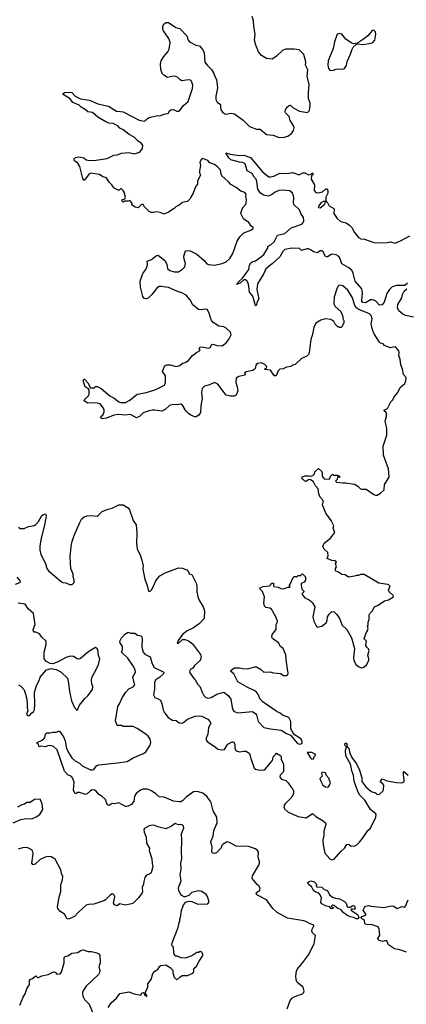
# Model space of a CAD drawing. Extents: x 2293878 to 2522763, y 823964 to 1006972.
# Tile 277 of 407: x 2412381 to 2416993, y 898819 to 910578. Entities that reach past the tile are written whole.
import ezdxf

# ---------------------------------------------------------------- set-up
doc = ezdxf.new("R2010")
doc.units = 0

msp = doc.modelspace()

# ---------------------------------------------------------------- linework, layer by layer
at = {"layer": '0CON20XD'}
for points in [[(2414415, 907232), (2414367, 907287), (2414316, 907316), (2414255, 907335), (2414155, 907378), (2414065, 907392), (2414045, 907390), (2414018, 907372), (2413959, 907295), (2413915, 907253), (2413895, 907246), (2413875, 907247), (2413863, 907253), (2413852, 907272), (2413821, 907385), (2413818, 907455), (2413852, 907548), (2413885, 907595), (2413903, 907635), (2413908, 907655), (2413904, 907695), (2413955, 907715), (2414015, 907762), (2414035, 907764), (2414115, 907697), (2414135, 907655), (2414143, 907605), (2414172, 907582), (2414225, 907568), (2414275, 907568), (2414325, 907599), (2414352, 907628), (2414361, 907665), (2414343, 907717), (2414338, 907755), (2414356, 907805), (2414365, 907816), (2414385, 907823), (2414415, 907817), (2414496, 907776), (2414584, 907704), (2414615, 907663), (2414635, 907654), (2414705, 907645), (2414795, 907667), (2414844, 907685), (2414889, 907725), (2414926, 907785), (2414974, 907935), (2415006, 907984), (2415055, 908034), (2415138, 908065), (2415168, 908085), (2415168, 908095), (2415144, 908114), (2415116, 908155), (2415051, 908201), (2415021, 908265), (2415023, 908285), (2415044, 908335), (2415085, 908380), (2415089, 908435), (2415079, 908465), (2415082, 908495), (2415069, 908515), (2415021, 908531), (2414964, 908575), (2414899, 908609), (2414873, 908643), (2414794, 908714), (2414784, 908735), (2414776, 908785), (2414745, 908818), (2414705, 908849), (2414650, 908870), (2414625, 908897), (2414565, 908922), (2414548, 908905), (2414532, 908875), (2414538, 908835), (2414528, 908775), (2414528, 908748), (2414538, 908725), (2414532, 908705), (2414502, 908655), (2414502, 908615), (2414479, 908581), (2414452, 908505), (2414422, 908458), (2414413, 908435), (2414385, 908407), (2414324, 908396), (2414285, 908362), (2414245, 908342), (2414225, 908323), (2414155, 908280), (2414105, 908257), (2414056, 908276), (2414015, 908283), (2413976, 908274), (2413950, 908275), (2413925, 908288), (2413870, 908345), (2413855, 908370), (2413835, 908370), (2413795, 908330), (2413758, 908338), (2413720, 908365), (2413722, 908385), (2413695, 908420), (2413675, 908410), (2413635, 908410), (2413615, 908400), (2413602, 908412), (2413600, 908425), (2413635, 908440), (2413645, 908460), (2413627, 908517), (2413615, 908540), (2413595, 908560), (2413585, 908560), (2413567, 908543), (2413555, 908542), (2413505, 908570), (2413482, 908605), (2413447, 908637), (2413415, 908690), (2413373, 908703), (2413335, 908730), (2413225, 908746), (2413212, 908738), (2413155, 908660), (2413145, 908660), (2413135, 908680), (2413099, 908825), (2413075, 908865), (2413035, 908892), (2413030, 908905), (2413032, 908915), (2413049, 908931), (2413085, 908940), (2413145, 908930), (2413175, 908906), (2413195, 908899), (2413266, 908896), (2413425, 908921), (2413505, 908960), (2413546, 908964), (2413597, 908983), (2413685, 908991), (2413745, 908977), (2413814, 908996), (2413845, 909038), (2413851, 909075), (2413835, 909100), (2413795, 909126), (2413745, 909177), (2413686, 909206), (2413615, 909262), (2413574, 909284), (2413551, 909311), (2413495, 909337), (2413445, 909341), (2413408, 909358), (2413314, 909414), (2413248, 909468), (2413195, 909477), (2413163, 909505), (2413115, 909534), (2413089, 909559), (2413015, 909591), (2412983, 909633), (2412900, 909685), (2412898, 909695), (2412915, 909707), (2412985, 909713), (2413005, 909707), (2413044, 909664), (2413105, 909634), (2413215, 909619), (2413315, 909573), (2413442, 909545), (2413535, 909487), (2413585, 909481), (2413615, 909479), (2413805, 909377), (2413865, 909367), (2413884, 909375), (2413905, 909400), (2413925, 909411), (2414025, 909434), (2414055, 909431), (2414105, 909451), (2414145, 909456), (2414155, 909463), (2414165, 909487), (2414185, 909500), (2414215, 909504), (2414255, 909484), (2414284, 909486), (2414337, 909553), (2414390, 909600), (2414444, 909755), (2414447, 909795), (2414432, 909842), (2414420, 909855), (2414395, 909861), (2414315, 909847), (2414295, 909858), (2414265, 909890), (2414245, 909900), (2414215, 909902), (2414145, 909889), (2414099, 909915), (2414083, 909935), (2414065, 909985), (2414061, 910045), (2414069, 910085), (2414102, 910138), (2414148, 910195), (2414163, 910225), (2414175, 910305), (2414160, 910355), (2414096, 910445), (2414089, 910465), (2414088, 910495), (2414095, 910522), (2414125, 910544), (2414156, 910546), (2414245, 910486), (2414291, 910471), (2414376, 910385), (2414390, 910335), (2414406, 910315), (2414482, 910272), (2414525, 910266), (2414563, 910223), (2414581, 910185), (2414592, 910072), (2414618, 910035), (2414668, 909985), (2414699, 909935), (2414715, 909890), (2414731, 909865), (2414743, 909765), (2414722, 909665), (2414722, 909625), (2414739, 909595), (2414777, 909565), (2414777, 909525), (2414780, 909505), (2414801, 909475), (2414835, 909448), (2414905, 909461), (2414944, 909454), (2415047, 909377), (2415122, 909302), (2415205, 909272), (2415249, 909269), (2415327, 909207), (2415405, 909199), (2415475, 909171), (2415535, 909174), (2415581, 909189), (2415625, 909219), (2415646, 909254), (2415654, 909285), (2415651, 909305), (2415609, 909375), (2415595, 909423), (2415554, 909465), (2415550, 909475), (2415554, 909505), (2415575, 909536), (2415595, 909552), (2415613, 909557), (2415644, 909524), (2415720, 909485), (2415815, 909468), (2415838, 909495), (2415848, 909555), (2415845, 909582), (2415826, 909636), (2415828, 909705), (2415836, 909805), (2415812, 909905), (2415818, 909978), (2415792, 910035), (2415796, 910075), (2415772, 910162), (2415715, 910218), (2415655, 910228), (2415552, 910228), (2415515, 910210), (2415445, 910141), (2415395, 910107), (2415325, 910116), (2415265, 910151), (2415231, 910195), (2415197, 910275), (2415184, 910335), (2415192, 910405), (2415174, 910495), (2415172, 910565), (2415156, 910615)], [(2416085, 909970), (2416125, 909974), (2416155, 909988), (2416195, 909991), (2416235, 909986), (2416255, 909996), (2416279, 910031), (2416290, 910080), (2416329, 910165), (2416348, 910225), (2416361, 910249), (2416395, 910280), (2416415, 910290), (2416475, 910280), (2416575, 910296), (2416596, 910305), (2416619, 910335), (2416630, 910405), (2416625, 910432), (2416605, 910452), (2416585, 910448), (2416534, 910386), (2416483, 910345), (2416412, 910298), (2416365, 910290), (2416335, 910300), (2416274, 910344), (2416225, 910406), (2416195, 910414), (2416170, 910405), (2416138, 910315), (2416122, 910235), (2416062, 910085), (2416056, 910036), (2416064, 909995), (2416085, 909970)], [(2417008, 907432), (2416978, 907402), (2416875, 907405), (2416824, 907386), (2416793, 907355), (2416763, 907307), (2416731, 907205), (2416706, 907174), (2416675, 907168), (2416625, 907219), (2416592, 907232), (2416565, 907231), (2416505, 907198), (2416475, 907200), (2416465, 907209), (2416462, 907225), (2416473, 907315), (2416464, 907365), (2416385, 907455), (2416361, 907551), (2416342, 907585), (2416310, 907615), (2416225, 907662), (2416199, 907735), (2416184, 907755), (2416155, 907771), (2416115, 907779), (2416097, 907773), (2416055, 907744), (2416044, 907744), (2416027, 907755), (2416005, 907802), (2415985, 907817), (2415965, 907816), (2415935, 907792), (2415885, 907806), (2415857, 907827), (2415825, 907841), (2415805, 907843), (2415745, 907822), (2415721, 907845), (2415629, 907851), (2415545, 907835), (2415521, 907809), (2415485, 907745), (2415395, 907664), (2415317, 907603), (2415295, 907546), (2415219, 907425), (2415212, 907355), (2415234, 907245), (2415211, 907199), (2415205, 907170), (2415195, 907162), (2415164, 907275), (2415121, 907325), (2415112, 907425), (2415091, 907461), (2415075, 907470), (2415055, 907470), (2415015, 907434), (2414970, 907415), (2414986, 907445), (2415038, 907492), (2415114, 907594), (2415123, 907645), (2415139, 907675), (2415155, 907688), (2415195, 907699), (2415265, 907748), (2415293, 907775), (2415336, 907844), (2415344, 907875), (2415380, 907895), (2415416, 907925), (2415456, 908004), (2415545, 908024), (2415619, 908091), (2415746, 908135), (2415763, 908155), (2415770, 908175), (2415767, 908215), (2415736, 908265), (2415719, 908309), (2415651, 908371), (2415647, 908395), (2415652, 908448), (2415649, 908475), (2415634, 908505), (2415605, 908535), (2415525, 908544), (2415473, 908537), (2415430, 908520), (2415385, 908485), (2415345, 908472), (2415292, 908482), (2415255, 908505), (2415223, 908553), (2415211, 908645), (2415202, 908672), (2415179, 908699), (2415155, 908743), (2415095, 908775), (2415072, 908855), (2415045, 908874), (2415003, 908877), (2414902, 908905), (2414875, 908930), (2414842, 908988), (2414893, 908973), (2415005, 908957), (2415055, 908962), (2415135, 908931), (2415280, 908760), (2415355, 908702), (2415375, 908700), (2415415, 908709), (2415485, 908747), (2415573, 908743), (2415635, 908753), (2415715, 908726), (2415761, 908749), (2415785, 908749), (2415825, 908727), (2415858, 908732), (2415865, 908750), (2415880, 908745), (2415880, 908725), (2415862, 908718), (2415860, 908675), (2415898, 908605), (2415895, 908540), (2415913, 908515), (2415940, 908510), (2415995, 908524), (2416035, 908560), (2416048, 908558), (2416057, 908535), (2416057, 908507), (2416035, 908460), (2416032, 908422), (2416042, 908402), (2416058, 908388), (2416073, 908355), (2416128, 908325), (2416132, 908315), (2416129, 908265), (2416170, 908205), (2416203, 908173), (2416225, 908163), (2416275, 908154), (2416316, 908126), (2416342, 908095), (2416375, 908035), (2416425, 907976), (2416452, 907962), (2416495, 907957), (2416605, 907919), (2416652, 907912), (2416765, 907916), (2416805, 907926), (2416855, 907910), (2416926, 907936), (2417035, 907998)], [(2415965, 908333), (2416022, 908375), (2416028, 908408), (2416005, 908408), (2415975, 908390), (2415942, 908345), (2415945, 908334), (2415965, 908333)], [(2414556, 902556), (2414578, 902505), (2414600, 902485), (2414625, 902474), (2414665, 902482), (2414735, 902524), (2414815, 902546), (2414868, 902508), (2414902, 902465), (2414915, 902365), (2414925, 902334), (2414939, 902315), (2414985, 902298), (2415157, 902317), (2415198, 902288), (2415207, 902275), (2415225, 902195), (2415295, 902126), (2415375, 902107), (2415502, 902092), (2415565, 902053), (2415614, 902034), (2415695, 901932), (2415725, 901926), (2415746, 901934), (2415753, 901945), (2415749, 901975), (2415733, 901995), (2415658, 902038), (2415625, 902094), (2415616, 902116), (2415615, 902198), (2415593, 902243), (2415515, 902272), (2415489, 902295), (2415452, 902312), (2415285, 902429), (2415246, 902466), (2415231, 902515), (2415208, 902548), (2415185, 902564), (2415096, 902606), (2414985, 902672), (2414936, 902766), (2414902, 902795), (2414905, 902810), (2414944, 902836), (2415003, 902837), (2415045, 902828), (2415104, 902826), (2415185, 902849), (2415205, 902849), (2415253, 902823), (2415295, 902786), (2415365, 902789), (2415408, 902778), (2415495, 902768), (2415525, 902747), (2415565, 902746), (2415581, 902755), (2415584, 902775), (2415566, 902906), (2415555, 902992), (2415525, 903070), (2415494, 903094), (2415467, 903137), (2415397, 903187), (2415388, 903205), (2415393, 903235), (2415441, 903295), (2415441, 903355), (2415458, 903385), (2415457, 903395), (2415438, 903448), (2415385, 903537), (2415365, 903551), (2415318, 903558), (2415302, 903572), (2415292, 903615), (2415302, 903685), (2415278, 903748), (2415252, 903775), (2415248, 903792), (2415285, 903808), (2415362, 903818), (2415380, 903835), (2415385, 903850), (2415408, 903848), (2415410, 903815), (2415415, 903810), (2415465, 903799), (2415495, 903784), (2415525, 903782), (2415585, 903800), (2415605, 903800), (2415610, 903805), (2415600, 903815), (2415600, 903825), (2415610, 903835), (2415644, 903916), (2415655, 903928), (2415677, 903927), (2415685, 903920), (2415705, 903940), (2415738, 903942), (2415742, 903958), (2415755, 903960), (2415790, 903925), (2415790, 903885), (2415775, 903860), (2415740, 903845), (2415738, 903825), (2415748, 903778), (2415772, 903755), (2415770, 903745), (2415750, 903725), (2415750, 903715), (2415785, 903673), (2415835, 903650), (2415854, 903634), (2415874, 903614), (2415903, 903565), (2415878, 903448), (2415890, 903395), (2415918, 903338), (2415932, 903325), (2415985, 903336), (2416040, 903380), (2416051, 903405), (2416054, 903445), (2416072, 903478), (2416105, 903512), (2416135, 903508), (2416164, 903474), (2416196, 903426), (2416229, 903345), (2416286, 903295), (2416340, 903195), (2416377, 903067), (2416363, 902957), (2416366, 902925), (2416394, 902874), (2416422, 902852), (2416455, 902839), (2416485, 902846), (2416520, 902875), (2416547, 902925), (2416547, 902945), (2416533, 902987), (2416550, 903045), (2416542, 903065), (2416522, 903085), (2416512, 903105), (2416518, 903155), (2416492, 903185), (2416513, 903255), (2416525, 903270), (2416537, 903307), (2416530, 903335), (2416538, 903345), (2416538, 903382), (2416552, 903415), (2416551, 903469), (2416558, 903485), (2416588, 903515), (2416614, 903566), (2416656, 903584), (2416733, 903637), (2416782, 903648), (2416840, 903685), (2416835, 903700), (2416790, 903745), (2416783, 903763), (2416800, 903815), (2416775, 903832), (2416665, 903848), (2416492, 903952), (2416448, 903952), (2416425, 903942), (2416395, 903942), (2416376, 903934), (2416305, 903922), (2416265, 903950), (2416223, 903953), (2416185, 903980), (2416150, 903995), (2416148, 904022), (2416160, 904045), (2416150, 904085), (2416162, 904105), (2416140, 904115), (2416105, 904119), (2416050, 904145), (2416062, 904175), (2416058, 904215), (2416012, 904255), (2415998, 904285), (2416015, 904328), (2416088, 904385), (2416142, 904455), (2416122, 904505), (2416128, 904535), (2416098, 904595), (2416033, 904685), (2415992, 904785), (2416003, 904815), (2416001, 904835), (2415966, 904876), (2415950, 904915), (2415941, 904975), (2415911, 905011), (2415887, 905057), (2415845, 905086), (2415825, 905083), (2415796, 905064), (2415785, 905066), (2415754, 905095), (2415749, 905105), (2415755, 905120), (2415785, 905129), (2415835, 905132), (2415855, 905128), (2415877, 905133), (2415900, 905155), (2415902, 905178), (2415945, 905220), (2415980, 905185), (2415988, 905165), (2415990, 905125), (2416013, 905093), (2416078, 905092), (2416090, 905125), (2416115, 905150), (2416125, 905140), (2416175, 905140), (2416185, 905130), (2416198, 905128), (2416200, 905115), (2416195, 905110), (2416185, 905120), (2416172, 905118), (2416170, 905085), (2416150, 905065), (2416160, 905055), (2416235, 905046), (2416268, 905048), (2416375, 905032), (2416415, 905007), (2416448, 904975), (2416465, 904970), (2416515, 904971), (2416605, 904906), (2416625, 904899), (2416645, 904900), (2416685, 904923), (2416728, 904962), (2416733, 905025), (2416790, 905115), (2416783, 905213), (2416738, 905332), (2416723, 905377), (2416717, 905485), (2416760, 905615), (2416760, 905695), (2416740, 905785), (2416757, 905845), (2416758, 905875), (2416755, 905888), (2416730, 905905), (2416730, 905915), (2416768, 905935), (2416808, 906015), (2416833, 906037), (2416848, 906072), (2416892, 906125), (2416922, 906185), (2416978, 906235), (2416990, 906265), (2416992, 906305), (2416962, 906342), (2416950, 906405), (2416930, 906455), (2416921, 906525), (2416906, 906565), (2416910, 906605), (2416905, 906622), (2416865, 906670), (2416800, 906660), (2416735, 906687), (2416716, 906706), (2416686, 906716), (2416675, 906728), (2416610, 906825), (2416590, 906875), (2416574, 906945), (2416585, 907005), (2416575, 907045), (2416556, 907065), (2416426, 907116), (2416403, 907133), (2416381, 907165), (2416353, 907255), (2416295, 907346), (2416235, 907401), (2416205, 907409), (2416190, 907405), (2416177, 907393), (2416163, 907365), (2416133, 907265), (2416128, 907185), (2416145, 907154), (2416211, 907095), (2416237, 907035), (2416238, 907008), (2416250, 906985), (2416250, 906955), (2416240, 906945), (2416230, 906915), (2416215, 906900), (2416195, 906900), (2416185, 906910), (2416175, 906910), (2416145, 906940), (2416130, 906975), (2416095, 906996), (2416025, 907007), (2415975, 906990), (2415915, 906953), (2415890, 906900), (2415872, 906808), (2415855, 906760), (2415834, 906605), (2415825, 906578), (2415808, 906558), (2415745, 906530), (2415668, 906462), (2415638, 906452), (2415615, 906436), (2415565, 906428), (2415525, 906409), (2415485, 906403), (2415466, 906385), (2415445, 906333), (2415428, 906322), (2415414, 906334), (2415375, 906394), (2415315, 906399), (2415302, 906405), (2415325, 906422), (2415328, 906435), (2415305, 906462), (2415265, 906479), (2415215, 906472), (2415197, 906453), (2415189, 906411), (2415180, 906400), (2415161, 906389), (2415085, 906371), (2415063, 906355), (2415070, 906345), (2415067, 906333), (2414995, 906318), (2414963, 906297), (2414959, 906245), (2414977, 906195), (2414982, 906145), (2414962, 906095), (2414939, 906081), (2414895, 906081), (2414845, 906093), (2414745, 906227), (2414705, 906247), (2414645, 906218), (2414588, 906202), (2414557, 906173), (2414551, 906125), (2414558, 906055), (2414543, 905965), (2414539, 905885), (2414520, 905855), (2414477, 905833), (2414425, 905853), (2414394, 905874), (2414365, 905905), (2414323, 905973), (2414305, 905987), (2414295, 905987), (2414265, 905977), (2414215, 905981), (2414168, 905972), (2414118, 905922), (2414078, 905902), (2413995, 905916), (2413964, 905916), (2413925, 905906), (2413855, 905883), (2413809, 905841), (2413775, 905824), (2413705, 905864), (2413635, 905856), (2413565, 905864), (2413505, 905853), (2413415, 905819), (2413365, 905813), (2413348, 905825), (2413355, 905842), (2413374, 905856), (2413388, 905895), (2413389, 905915), (2413380, 905940), (2413342, 905992), (2413285, 906004), (2413195, 905998), (2413150, 906025), (2413157, 906045), (2413197, 906083), (2413210, 906105), (2413212, 906155), (2413200, 906175), (2413162, 906195), (2413139, 906265), (2413145, 906285), (2413155, 906284), (2413195, 906242), (2413212, 906215), (2413222, 906182), (2413275, 906180), (2413282, 906198), (2413305, 906198), (2413352, 906172), (2413456, 906085), (2413508, 906058), (2413565, 906014), (2413585, 906008), (2413645, 906008), (2413695, 906033), (2413783, 906105), (2413895, 906127), (2414005, 906161), (2414109, 906215), (2414120, 906245), (2414119, 906325), (2414086, 906375), (2414105, 906430), (2414114, 906446), (2414135, 906456), (2414175, 906458), (2414248, 906438), (2414293, 906447), (2414324, 906476), (2414355, 906484), (2414395, 906508), (2414444, 906566), (2414491, 906605), (2414528, 906625), (2414533, 906635), (2414524, 906655), (2414535, 906668), (2414555, 906671), (2414635, 906655), (2414654, 906665), (2414672, 906698), (2414685, 906701), (2414735, 906687), (2414795, 906684), (2414845, 906718), (2414880, 906765), (2414906, 906815), (2414896, 906845), (2414843, 906893), (2414815, 906908), (2414759, 906919), (2414690, 906960), (2414666, 906995), (2414642, 907072), (2414616, 907116), (2414595, 907122), (2414545, 907113), (2414515, 907118), (2414445, 907171), (2414415, 907232)], [(2417080, 907025), (2416984, 907044), (2416952, 907062), (2416905, 907102), (2416888, 907135), (2416894, 907175), (2416941, 907255), (2416948, 907295), (2416967, 907335), (2417000, 907365)], [(2412366, 904516), (2412385, 904502), (2412435, 904501), (2412485, 904524), (2412555, 904539), (2412575, 904549), (2412605, 904584), (2412644, 904655), (2412665, 904670), (2412688, 904675), (2412696, 904656), (2412694, 904625), (2412674, 904525), (2412636, 904385), (2412621, 904295), (2412620, 904245), (2412635, 904190), (2412689, 904085), (2412706, 904025), (2412723, 903995), (2412875, 903868), (2412895, 903858), (2412932, 903852), (2412975, 903831), (2413008, 903832), (2413030, 903855), (2413033, 903885), (2413020, 903925), (2413019, 903955), (2412992, 904025), (2412982, 904165), (2412997, 904285), (2413004, 904336), (2413033, 904417), (2413097, 904575), (2413119, 904611), (2413151, 904639), (2413185, 904653), (2413235, 904658), (2413305, 904648), (2413319, 904655), (2413364, 904706), (2413435, 904734), (2413486, 904744), (2413566, 904786), (2413615, 904786), (2413675, 904750), (2413691, 904725), (2413735, 904598), (2413769, 904545), (2413780, 904445), (2413774, 904325), (2413784, 904255), (2413818, 904185), (2413838, 904125), (2413854, 904055), (2413852, 904015), (2413874, 903895), (2413902, 903822), (2413918, 903755), (2413935, 903750), (2413955, 903768), (2413979, 903811), (2414001, 903869), (2414024, 903905), (2414055, 903935), (2414115, 903971), (2414275, 904032), (2414325, 904026), (2414375, 904006), (2414394, 903985), (2414405, 903960), (2414435, 903952), (2414487, 903847), (2414494, 903816), (2414494, 903745), (2414511, 903675), (2414527, 903637), (2414570, 903565), (2414585, 903520), (2414584, 903426), (2414526, 903365), (2414456, 903315), (2414381, 903279), (2414322, 903235), (2414272, 903165), (2414260, 903130), (2414275, 903133), (2414324, 903176), (2414355, 903175), (2414395, 903160), (2414443, 903123), (2414537, 902995), (2414545, 902965), (2414534, 902925), (2414466, 902865), (2414447, 902835), (2414415, 902816), (2414407, 902785), (2414445, 902724), (2414475, 902694), (2414507, 902637), (2414535, 902611), (2414556, 902556)], [(2412332, 903838), (2412384, 903856), (2412390, 903865), (2412387, 903875), (2412352, 903922)], [(2412366, 902636), (2412395, 902620), (2412436, 902575), (2412461, 902485), (2412472, 902415), (2412471, 902361), (2412477, 902323), (2412464, 902286), (2412475, 902270), (2412495, 902268), (2412508, 902275), (2412525, 902300), (2412545, 902312), (2412556, 902335), (2412561, 902405), (2412557, 902543), (2412583, 902627), (2412613, 902685), (2412625, 902725), (2412703, 902815), (2412755, 902829), (2412815, 902816), (2412877, 902785), (2412952, 902715), (2412965, 902655), (2412974, 902554), (2413000, 902445), (2413035, 902362), (2413065, 902328), (2413095, 902390), (2413159, 902471), (2413195, 902503), (2413251, 902579), (2413253, 902613), (2413242, 902645), (2413238, 902695), (2413245, 902730), (2413294, 902816), (2413322, 902878), (2413338, 902945), (2413323, 902985), (2413312, 903055), (2413303, 903073), (2413285, 903080), (2413205, 903033), (2413105, 902948), (2413089, 902941), (2413065, 902943), (2413022, 902972), (2412988, 902978), (2412945, 902966), (2412830, 902905), (2412775, 902886), (2412745, 902888), (2412695, 902916), (2412675, 902950), (2412675, 903025), (2412696, 903115), (2412699, 903155), (2412644, 903204), (2412618, 903245), (2412575, 903263), (2412555, 903264), (2412544, 903274), (2412543, 903297), (2412564, 903355), (2412546, 903486), (2412484, 903544), (2412446, 903596), (2412365, 903610)], [(2413225, 901619), (2413245, 901618), (2413264, 901625), (2413299, 901665), (2413325, 901677), (2413549, 901701), (2413665, 901719), (2413735, 901763), (2413857, 901813), (2413885, 901835), (2413935, 901907), (2413946, 901945), (2413939, 901985), (2413915, 902022), (2413886, 902045), (2413784, 902114), (2413735, 902136), (2413615, 902138), (2413595, 902148), (2413545, 902150), (2413524, 902205), (2413551, 902375), (2413576, 902414), (2413602, 902478), (2413648, 902545), (2413685, 902588), (2413735, 902612), (2413753, 902635), (2413744, 902674), (2413732, 902728), (2413763, 902785), (2413759, 902815), (2413733, 902865), (2413672, 902952), (2413597, 903025), (2413609, 903055), (2413608, 903095), (2413581, 903131), (2413577, 903155), (2413595, 903197), (2413635, 903238), (2413675, 903263), (2413702, 903252), (2413755, 903253), (2413788, 903228), (2413825, 903220), (2413837, 903207), (2413842, 903185), (2413837, 903085), (2413856, 903025), (2413875, 903002), (2413938, 902968), (2413961, 902885), (2413985, 902842), (2414101, 902785), (2414095, 902767), (2414052, 902725), (2414005, 902694), (2413990, 902665), (2413990, 902585), (2413979, 902515), (2413995, 902483), (2414035, 902468), (2414063, 902453), (2414078, 902408), (2414091, 902335), (2414113, 902295), (2414154, 902245), (2414204, 902214), (2414248, 902208), (2414285, 902179), (2414325, 902178), (2414385, 902223), (2414475, 902260), (2414525, 902266), (2414555, 902262), (2414627, 902225), (2414654, 902194), (2414660, 902175), (2414632, 902125), (2414624, 902045), (2414604, 901996), (2414604, 901975), (2414622, 901952), (2414714, 901894), (2414745, 901866), (2414787, 901857), (2414825, 901863), (2414865, 901926), (2414915, 901953), (2414933, 901953), (2414946, 901925), (2414946, 901875), (2414965, 901848), (2415005, 901834), (2415055, 901844), (2415085, 901842), (2415121, 901815), (2415132, 901785), (2415138, 901755), (2415180, 901640), (2415195, 901629), (2415225, 901619), (2415295, 901617), (2415315, 901630), (2415393, 901727), (2415402, 901745), (2415404, 901776), (2415438, 901805), (2415445, 901820), (2415495, 901788), (2415502, 901775), (2415502, 901745), (2415528, 901685), (2415529, 901605), (2415525, 901592), (2415487, 901555), (2415485, 901530), (2415505, 901508), (2415555, 901490), (2415585, 901465), (2415617, 901415), (2415636, 901395), (2415646, 901366), (2415646, 901335), (2415627, 901293), (2415548, 901215), (2415536, 901195), (2415534, 901175), (2415542, 901155), (2415586, 901115), (2415705, 901061), (2415798, 901045), (2415875, 901096), (2415915, 901062), (2416002, 901012), (2416030, 900985), (2416032, 900965), (2416009, 900885), (2416011, 900835), (2415998, 900785), (2416001, 900725), (2416023, 900625), (2416080, 900555), (2416105, 900546), (2416135, 900554), (2416212, 900645), (2416258, 900685), (2416285, 900726), (2416305, 900731), (2416335, 900709), (2416378, 900712), (2416404, 900725), (2416434, 900755), (2416480, 900810), (2416533, 900895), (2416568, 900922), (2416631, 901055), (2416634, 901084), (2416628, 901098), (2416595, 901120), (2416567, 901147), (2416500, 901255), (2416435, 901322), (2416412, 901372), (2416373, 901485), (2416364, 901555), (2416347, 901595), (2416326, 901685), (2416271, 901785), (2416269, 901855), (2416280, 901895), (2416261, 901915), (2416265, 901938), (2416275, 901937), (2416284, 901925), (2416288, 901895), (2416307, 901877), (2416318, 901818), (2416342, 901765), (2416400, 901690), (2416437, 901617), (2416462, 901525), (2416465, 901480), (2416512, 901415), (2416575, 901359), (2416625, 901343), (2416645, 901329), (2416664, 901326), (2416678, 901332), (2416712, 901365), (2416722, 901385), (2416727, 901435), (2416715, 901452), (2416682, 901475), (2416705, 901510), (2416765, 901486), (2416875, 901467), (2416935, 901464), (2416968, 901475), (2416970, 901495), (2416960, 901565), (2416960, 901595), (2416965, 901600), (2417016, 901556)], [(2415573, 898765), (2415607, 898865), (2415634, 898896), (2415665, 898912), (2415755, 898943), (2415771, 898959), (2415776, 898974), (2415764, 899024), (2415707, 899067), (2415689, 899089), (2415679, 899115), (2415674, 899156), (2415683, 899215), (2415695, 899242), (2415748, 899302), (2415831, 899415), (2415894, 899545), (2415909, 899639), (2415874, 899674), (2415868, 899695), (2415869, 899715), (2415892, 899755), (2415892, 899765), (2415845, 899780), (2415803, 899805), (2415772, 899815), (2415575, 899849), (2415452, 899915), (2415400, 899965), (2415325, 900065), (2415211, 900125), (2415204, 900145), (2415208, 900155), (2415245, 900181), (2415249, 900205), (2415236, 900235), (2415215, 900251), (2415155, 900323), (2415159, 900355), (2415235, 900481), (2415243, 900505), (2415243, 900525), (2415226, 900575), (2415230, 900635), (2415219, 900655), (2415195, 900674), (2415110, 900705), (2414965, 900708), (2414885, 900751), (2414855, 900759), (2414807, 900733), (2414794, 900715), (2414785, 900687), (2414731, 900629), (2414705, 900620), (2414685, 900622), (2414674, 900634), (2414678, 900695), (2414660, 900765), (2414689, 900825), (2414696, 900895), (2414736, 900985), (2414734, 901055), (2414688, 901128), (2414666, 901225), (2414655, 901248), (2414612, 901302), (2414565, 901341), (2414513, 901357), (2414475, 901361), (2414455, 901357), (2414372, 901298), (2414325, 901248), (2414305, 901239), (2414285, 901239), (2414215, 901243), (2414105, 901294), (2414045, 901298), (2414004, 901334), (2413955, 901367), (2413905, 901387), (2413851, 901389), (2413823, 901377), (2413772, 901338), (2413752, 901305), (2413743, 901245), (2413715, 901206), (2413675, 901184), (2413655, 901180), (2413642, 901182), (2413565, 901227), (2413515, 901213), (2413485, 901218), (2413450, 901195), (2413435, 901198), (2413426, 901206), (2413406, 901265), (2413365, 901300), (2413325, 901325), (2413295, 901365), (2413275, 901378), (2413245, 901379), (2413225, 901370), (2413185, 901334), (2413165, 901323), (2413095, 901347), (2413075, 901348), (2413055, 901338), (2413042, 901332), (2413024, 901375), (2413030, 901470), (2413013, 901523), (2412998, 901538), (2412955, 901561), (2412914, 901605), (2412830, 901860), (2412786, 901896), (2412745, 901908), (2412715, 901906), (2412684, 901894), (2412635, 901900), (2412615, 901892), (2412608, 901905), (2412607, 901927), (2412590, 901935), (2412590, 901945), (2412648, 901972), (2412670, 901990), (2412680, 902005), (2412690, 902045), (2412705, 902062), (2412745, 902062), (2412775, 902070), (2412815, 902068), (2412845, 902082), (2412855, 902080), (2412905, 902013), (2412923, 901965), (2412941, 901875), (2412975, 901805), (2413005, 901763), (2413045, 901728), (2413095, 901698), (2413127, 901667), (2413225, 901619)], [(2415868, 901748), (2415885, 901750), (2415895, 901780), (2415910, 901795), (2415908, 901808), (2415865, 901828), (2415812, 901828), (2415851, 901761), (2415868, 901748)], [(2416055, 901414), (2416065, 901417), (2416079, 901435), (2416088, 901465), (2416083, 901485), (2416068, 901518), (2416038, 901555), (2416028, 901585), (2415985, 901590), (2415980, 901575), (2415988, 901545), (2415962, 901515), (2415973, 901483), (2415998, 901435), (2416028, 901418), (2416055, 901414)], [(2412305, 900985), (2412395, 901028), (2412455, 901039), (2412525, 901033), (2412579, 901059), (2412622, 901085), (2412656, 901145), (2412648, 901215), (2412625, 901268), (2412557, 901263), (2412505, 901231), (2412465, 901228), (2412440, 901210), (2412405, 901200), (2412356, 901174)], [(2413435, 898780), (2413475, 898840), (2413535, 898893), (2413575, 898946), (2413683, 898967), (2413745, 898942), (2413825, 898930), (2413840, 898955), (2413855, 898958), (2413868, 898948), (2413870, 898935), (2413898, 898912), (2413900, 898925), (2413880, 898955), (2413910, 899025), (2413912, 899065), (2413950, 899115), (2413969, 899185), (2413993, 899215), (2414014, 899226), (2414028, 899235), (2414054, 899276), (2414065, 899283), (2414125, 899290), (2414175, 899260), (2414210, 899225), (2414210, 899195), (2414223, 899143), (2414255, 899110), (2414290, 899145), (2414318, 899162), (2414385, 899162), (2414445, 899190), (2414458, 899205), (2414458, 899245), (2414492, 899275), (2414522, 899335), (2414567, 899403), (2414568, 899415), (2414555, 899440), (2414535, 899448), (2414515, 899438), (2414495, 899438), (2414434, 899396), (2414355, 899368), (2414305, 899373), (2414265, 899392), (2414243, 899393), (2414230, 899405), (2414222, 899435), (2414218, 899505), (2414205, 899510), (2414198, 899525), (2414201, 899555), (2414272, 899735), (2414283, 899797), (2414292, 899808), (2414290, 899835), (2414300, 899855), (2414311, 899939), (2414335, 900008), (2414365, 900038), (2414405, 900050), (2414435, 900048), (2414507, 900013), (2414625, 900020), (2414637, 900033), (2414637, 900055), (2414621, 900105), (2414605, 900132), (2414555, 900167), (2414514, 900176), (2414435, 900153), (2414401, 900119), (2414355, 900102), (2414345, 900102), (2414315, 900120), (2414298, 900138), (2414280, 900175), (2414276, 900215), (2414306, 900295), (2414294, 900365), (2414306, 900436), (2414302, 900505), (2414314, 900555), (2414310, 900645), (2414316, 900775), (2414310, 900855), (2414340, 900925), (2414336, 900946), (2414321, 900961), (2414305, 900966), (2414275, 900963), (2414235, 900980), (2414194, 900946), (2414125, 900914), (2414029, 900939), (2413995, 900956), (2413965, 900959), (2413925, 900952), (2413871, 900919), (2413863, 900905), (2413868, 900875), (2413889, 900815), (2413896, 900745), (2413929, 900685), (2413927, 900655), (2413958, 900558), (2413961, 900499), (2413968, 900465), (2413950, 900390), (2413935, 900378), (2413891, 900359), (2413876, 900335), (2413861, 900285), (2413860, 900255), (2413842, 900215), (2413848, 900165), (2413841, 900149), (2413799, 900091), (2413735, 900028), (2413715, 900017), (2413645, 900003), (2413575, 900018), (2413545, 899996), (2413512, 900005), (2413500, 900025), (2413518, 900108), (2413505, 900132), (2413485, 900137), (2413455, 900120), (2413403, 900067), (2413385, 900056), (2413265, 900016), (2413205, 900011), (2413175, 900002), (2413077, 899915), (2413035, 899868), (2412965, 899837), (2412943, 899845), (2412914, 899895), (2412860, 899930), (2412836, 899965), (2412832, 899985), (2412852, 900098)], [(2412852, 900098), (2412873, 900165), (2412874, 900245), (2412892, 900305), (2412894, 900345), (2412881, 900381), (2412874, 900425), (2412804, 900554), (2412755, 900581), (2412716, 900584), (2412685, 900578), (2412625, 900548), (2412565, 900493), (2412543, 900483), (2412526, 900506), (2412541, 900615), (2412540, 900640), (2412527, 900665), (2412477, 900687), (2412455, 900691), (2412415, 900688), (2412365, 900671)], [(2416395, 899838), (2416367, 899857), (2416325, 899864), (2416285, 899885), (2416242, 899915), (2416217, 899947), (2416163, 899973), (2416135, 899998), (2416115, 900002), (2416100, 899995), (2416102, 899982), (2416120, 899975), (2416120, 899965), (2416105, 899960), (2416095, 899962), (2416082, 899982), (2416030, 899995), (2415987, 900017), (2415972, 900035), (2415982, 900085), (2415966, 900126), (2415945, 900150), (2415915, 900158), (2415885, 900178), (2415862, 900225), (2415832, 900245), (2415820, 900275), (2415833, 900287), (2415855, 900292), (2415895, 900280), (2415922, 900252), (2415920, 900225), (2415925, 900220), (2415985, 900218), (2416015, 900190), (2416055, 900177), (2416077, 900127), (2416115, 900100), (2416150, 900085), (2416195, 900080), (2416257, 900045), (2416277, 900025), (2416290, 899985), (2416305, 899978), (2416325, 899978), (2416355, 899997), (2416375, 899996), (2416382, 899958), (2416367, 899953), (2416345, 899960), (2416332, 899945), (2416395, 899905), (2416416, 899886), (2416426, 899855), (2416415, 899839), (2416395, 899838)], [(2416995, 899442), (2416915, 899471), (2416853, 899483), (2416780, 899530), (2416760, 899575), (2416745, 899578), (2416715, 899570), (2416685, 899577), (2416662, 899585), (2416653, 899605), (2416678, 899645), (2416668, 899718), (2416656, 899745), (2416575, 899773), (2416535, 899769), (2416506, 899776), (2416500, 899785), (2416495, 899823), (2416458, 899845), (2416456, 899855), (2416465, 899867), (2416510, 899885), (2416510, 899895), (2416480, 899945), (2416493, 899977), (2416508, 899992), (2416545, 899997), (2416569, 899989), (2416725, 899974), (2416815, 899996), (2416845, 899992), (2416885, 899962), (2416945, 899988), (2416975, 899980), (2416985, 899990), (2417015, 900068)], [(2412383, 898807), (2412421, 898905), (2412447, 898945), (2412466, 899004), (2412498, 899055), (2412499, 899105), (2412507, 899115), (2412535, 899129), (2412565, 899156), (2412575, 899158), (2412595, 899140), (2412605, 899140), (2412645, 899158), (2412722, 899175), (2412785, 899208), (2412803, 899203), (2412825, 899177), (2412866, 899184), (2412879, 899201), (2412913, 899315), (2412913, 899377), (2412925, 899390), (2412965, 899402), (2413005, 899430), (2413075, 899439), (2413116, 899464), (2413142, 899468), (2413195, 899450), (2413238, 899448), (2413300, 899435), (2413325, 899420), (2413336, 899405), (2413343, 899315), (2413324, 899265), (2413339, 899225), (2413335, 899200), (2413322, 899175), (2413176, 899034), (2413134, 898975), (2413129, 898955), (2413133, 898915), (2413155, 898878), (2413211, 898821), (2413273, 898665)]]:
    msp.add_lwpolyline(points, dxfattribs=at)

doc.saveas('drawing.dxf')
